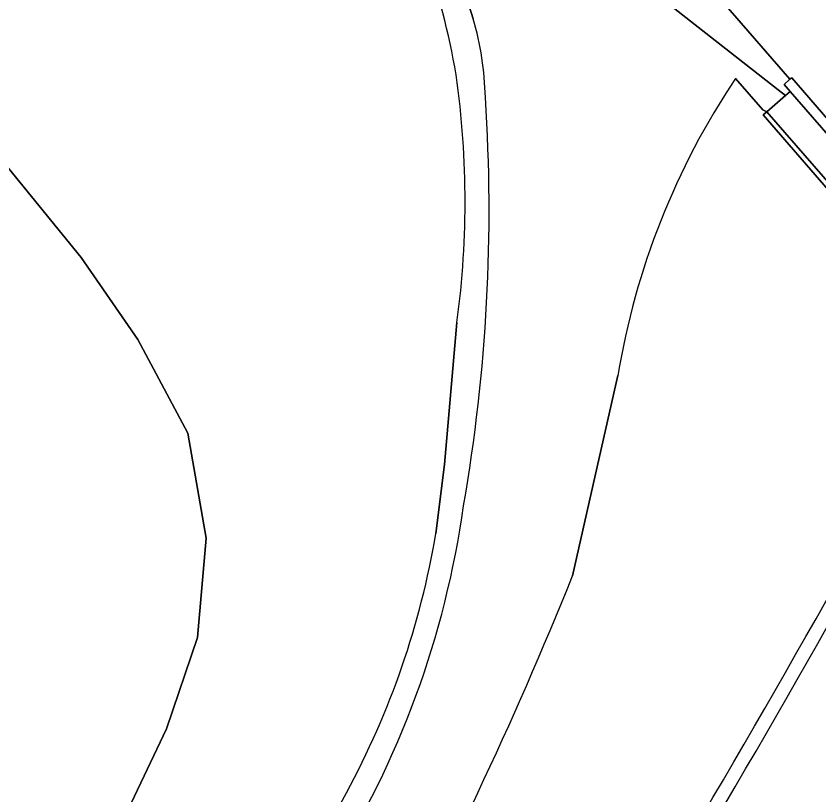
# Model space of a CAD drawing. Extents: x 155018 to 156648, y 383979 to 385733.
# Drawn here: x 156141.03 to 156180.51, y 384373.69 to 384412 of the extents above; entities that cross this region are included whole.
import ezdxf

# ---------------------------------------------------------------- set-up
doc = ezdxf.new("R2010")
doc.units = 0
for name, color, linetype in [('IMGEO_Berm_groen', 7, 'Continuous'), ('IMGEO_Erf', 7, 'Continuous'), ('IMGEO_Groenvoorziening', 7, 'Continuous'), ('IMGEO_Muur', 7, 'Continuous'), ('IMGEO_Pand', 7, 'Continuous'), ('IMGEO_Rijbaan_lokaal_gesloten', 7, 'Continuous'), ('IMGEO_Rijbaan_regionaal_gesloten', 7, 'Continuous'), ('IMGEO_Voetpad_open', 7, 'Continuous')]:
    doc.layers.add(name, color=color, linetype=linetype)

msp = doc.modelspace()

# ---------------------------------------------------------------- linework, layer by layer
at = {"layer": 'IMGEO_Berm_groen'}
for points in [[(156182.848, 384386.787), (156187.66, 384395.719), (156182.459, 384401.722), (156177.768, 384407.137), (156177.948, 384407.293), (156177.745, 384407.384), (156176.397, 384408.92)], [(156170.622, 384394.311), (156168.396, 384384.471)]]:
    msp.add_lwpolyline(points, dxfattribs=at)
for centre, radius, start, end in [((156207.3, 384388.258), 37.174, 146.233, 170.6288), ((155611.493, 384704.367), 653.685, 328.08465, 330.933124), ((155978.063, 384461.235), 205.23, 331.52365, 338.03512)]:
    msp.add_arc(centre, radius, start, end, dxfattribs=at)
at = {"layer": 'IMGEO_Erf'}
for points in [[(156158.903, 384421.366), (156157.627, 384424.41), (156159.055, 384423.625), (156160.891, 384422.184), (156178.5, 384408.366), (156178.859, 384408.084), (156179.094, 384408.287), (156178.8, 384408.625), (156179.08, 384408.886), (156107.032, 384491.82)], [(156063.56, 384480.74), (156067.551, 384480.091), (156067.816, 384481.72), (156071.339, 384481.147), (156071.079, 384479.548), (156075.086, 384478.908), (156075.141, 384478.817), (156076.406, 384479.607), (156080.499, 384477.146), (156084.101, 384473.986), (156094.274, 384461.531), (156087.282, 384455.833), (156108.769, 384429.395), (156115.777, 384435.076), (156144.238, 384400.117), (156147.018, 384396.083), (156149.48, 384391.485), (156150.373, 384386.318), (156149.952, 384381.433), (156148.431, 384376.933), (156146.387, 384372.637)], [(156161.676, 384386.552), (156162.099, 384389.946), (156162.708, 384396.931)]]:
    msp.add_lwpolyline(points, dxfattribs=at)
for centre, radius, start, end in [((156106.681, 384398.559), 56.985, 11.0681, 23.5921), ((156118.908, 384402.86), 44.2, 352.2911, 8.6389), ((156121.187, 384393.386), 41.062, 331.4978, 350.4189), ((156036.927, 384437.934), 136.371, 326.45282, 331.94313)]:
    msp.add_arc(centre, radius, start, end, dxfattribs=at)
at = {"layer": 'IMGEO_Groenvoorziening'}
for points in [[(156176.397, 384408.92), (156177.745, 384407.384), (156177.948, 384407.293), (156178.859, 384408.084), (156178.5, 384408.366), (156160.891, 384422.184)], [(156160.726, 384420.288), (156162.168, 384416.107), (156163.509, 384411.866)], [(156163.509, 384411.866), (156162.168, 384416.107), (156160.726, 384420.288)], [(156162.708, 384396.931), (156162.099, 384389.946), (156161.676, 384386.552)], [(156168.396, 384384.471), (156170.622, 384394.311)]]:
    msp.add_lwpolyline(points, dxfattribs=at)
for centre, radius, start, end in [((156106.681, 384398.559), 56.985, 11.0681, 23.5921), ((156148.694, 384407.597), 15.418, 1.4434, 16.0755), ((156148.694, 384407.597), 15.418, 1.4434, 16.0755), ((156118.908, 384402.86), 44.2, 352.2911, 8.6389), ((156207.3, 384388.258), 37.174, 146.233, 170.6288), ((156079.901, 384402.423), 84.389, 350.09652, 3.77905), ((156079.901, 384402.423), 84.389, 350.09652, 3.77905), ((156117.952, 384394.23), 45.522, 327.7189, 352.0181), ((156117.952, 384394.23), 45.522, 327.7189, 352.0181), ((156121.187, 384393.386), 41.062, 331.4978, 350.4189), ((155978.063, 384461.235), 205.23, 331.52365, 338.03512), ((156036.927, 384437.934), 136.371, 326.45282, 331.94313)]:
    msp.add_arc(centre, radius, start, end, dxfattribs=at)
at = {"layer": 'IMGEO_Muur'}
msp.add_lwpolyline([(156182.152, 384402.45), (156177.948, 384407.293), (156177.768, 384407.137), (156182.459, 384401.722), (156187.66, 384395.719), (156188.13, 384395.177), (156188.468, 384394.787), (156191.992, 384390.722), (156192.426, 384390.221), (156198.637, 384383.056), (156199.153, 384382.461), (156200.702, 384380.373)], dxfattribs=at)
for centre, radius, start, end in [((155611.493, 384704.367), 653.685, 328.08465, 330.933124), ((155633.562, 384691.373), 628.751, 328.026222, 330.991075)]:
    msp.add_arc(centre, radius, start, end, dxfattribs=at)
at = {"layer": 'IMGEO_Pand'}
msp.add_lwpolyline([(156146.387, 384372.637), (156148.431, 384376.933), (156149.952, 384381.433), (156150.373, 384386.318), (156149.48, 384391.485), (156147.018, 384396.083), (156144.238, 384400.117), (156115.777, 384435.076), (156108.769, 384429.395), (156087.282, 384455.833), (156094.274, 384461.531), (156084.101, 384473.986), (156080.499, 384477.146), (156076.406, 384479.607), (156075.141, 384478.817), (156075.086, 384478.908), (156071.079, 384479.548), (156071.339, 384481.147), (156067.816, 384481.72), (156067.551, 384480.091), (156063.56, 384480.74)], dxfattribs=at)
at = {"layer": 'IMGEO_Rijbaan_lokaal_gesloten'}
for points in [[(156102.487, 384496.473), (156107.032, 384491.82), (156179.08, 384408.886), (156179.167, 384408.964), (156186.448, 384400.531), (156196.265, 384388.91), (156200.641, 384383.879), (156201.589, 384382.683), (156202.438, 384381.415), (156203.184, 384380.084), (156203.821, 384378.698), (156204.118, 384377.888), (156204.281, 384375.869)], [(156186.448, 384400.531), (156179.167, 384408.964), (156179.08, 384408.886), (156178.8, 384408.625), (156179.094, 384408.287), (156185.801, 384400.577)]]:
    msp.add_lwpolyline(points, dxfattribs=at)
at = {"layer": 'IMGEO_Rijbaan_regionaal_gesloten'}
msp.add_arc((155633.562, 384691.373), 628.751, 328.026222, 330.991075, dxfattribs=at)
at = {"layer": 'IMGEO_Voetpad_open'}
msp.add_lwpolyline([(156189.341, 384396.412), (156188.993, 384396.822), (156188.526, 384397.372), (156186.045, 384400.293), (156185.801, 384400.577), (156179.094, 384408.287), (156178.859, 384408.084), (156177.948, 384407.293), (156182.152, 384402.45), (156198.843, 384383.235), (156199.098, 384382.899), (156200.144, 384383.692), (156196.449, 384388.043), (156196.372, 384388.134), (156196.079, 384388.478), (156193.259, 384391.799), (156192.828, 384392.306)], close=True, dxfattribs=at)

doc.saveas('drawing.dxf')
